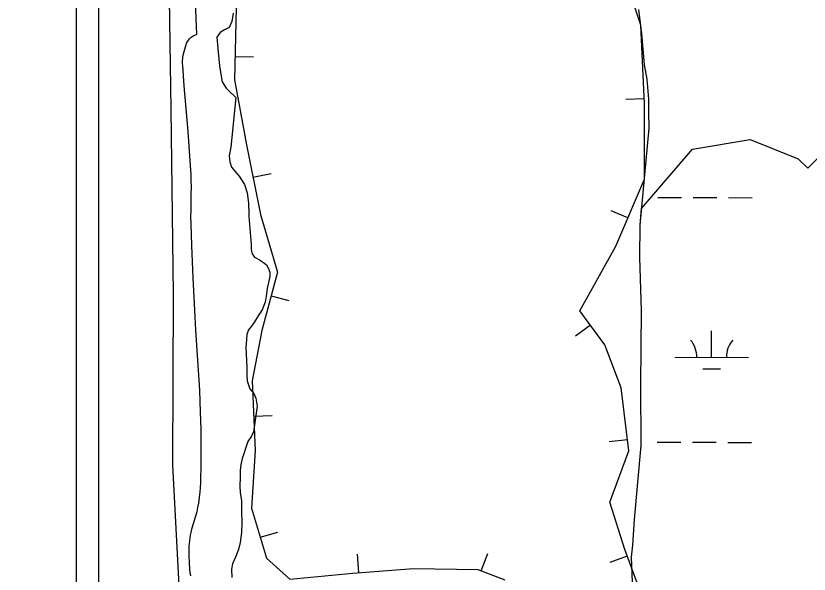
# Model space of a CAD drawing. Extents: x 3161615 to 3199515, y 867541 to 892976.
# Drawn here: x 3177614 to 3178692, y 883769 to 884528 of the extents above; entities that cross this region are included whole.
import ezdxf

# ---------------------------------------------------------------- set-up
doc = ezdxf.new("R2010")
doc.units = 0
for name, color, linetype in [('V-BORW-LINE', 7, 'Continuous'), ('V-LEVE-TOET', 7, 'Continuous'), ('V-SITE-VEGE', 7, 'Continuous'), ('V-SURV-LINE', 7, 'Continuous'), ('V-WETL-SWMP', 7, 'Continuous')]:
    doc.layers.add(name, color=color, linetype=linetype)

msp = doc.modelspace()

# ---------------------------------------------------------------- linework, layer by layer
at = {"layer": 'V-BORW-LINE'}
for p, q in [((3177911.9, 884472.5), (3177936.9, 884471.9)), ((3178468, 884415), (3178443, 884413.9)), ((3177936.4, 884308.3), (3177961, 884313.2)), ((3178445.9, 884253), (3178422.9, 884262.8)), ((3177961.1, 884147.3), (3177985.2, 884140.7)), ((3178394.8, 884107.2), (3178374.6, 884092.5)), ((3177937.3, 883983.6), (3177962.3, 883984.6)), ((3178445.2, 883951.6), (3178420.3, 883948.7)), ((3177946.2, 883818.9), (3177970.2, 883825.9)), ((3178080.3, 883770.9), (3178078.4, 883795.8)), ((3178246.4, 883773.5), (3178255.4, 883796.8)), ((3178444.8, 883793.4), (3178421.4, 883784.7))]:
    msp.add_line(p, q, dxfattribs=at)
for points in [[(3177913.8, 884558.6), (3177911.2, 884440.9), (3177927.6, 884352.3), (3177946.6, 884257.8), (3177969.9, 884179.5), (3177948.3, 884100.1), (3177935.4, 884031.6), (3177939.2, 883937.1), (3177934.6, 883858.4), (3177954.6, 883790.3), (3177986.3, 883762.2), (3178072, 883770.2), (3178154.3, 883776.5), (3178242.1, 883775.2), (3178278.8, 883761)], [(3178389.6, 883057), (3178394, 883077.4), (3178431.6, 883235.4), (3178452.6, 883313.6), (3178463.6, 883422.3), (3178473.9, 883535.4), (3178476.5, 883624), (3178468.5, 883729.8), (3178441.6, 883802.1), (3178421.3, 883866.8), (3178447, 883936.4), (3178436.8, 884022.2), (3178414.4, 884080.4), (3178380.5, 884126.9), (3178429.6, 884214.6), (3178468.5, 884305.9), (3178468.3, 884408.1), (3178463.4, 884514.9), (3178447.8, 884561.7)]]:
    msp.add_lwpolyline(points, dxfattribs=at)
at = {"layer": 'V-LEVE-TOET'}
msp.add_lwpolyline([(3177820.9, 884671.6), (3177824.8, 884400.8), (3177827.8, 884149.3), (3177826.9, 883917.1), (3177839.9, 883676.1), (3177839.2, 883460), (3177791.4, 883199.3), (3177760, 883026.1), (3177715, 882832.8), (3177667.1, 882590.9), (3177614.2, 882321.3)], dxfattribs=at)
at = {"layer": 'V-SITE-VEGE'}
for points in [[(3177852.1, 883766.4), (3177851.2, 883771.4), (3177850.8, 883774.8), (3177850.1, 883785.3), (3177849.8, 883793.4), (3177849.7, 883801.6), (3177849.9, 883807), (3177850.4, 883814.3), (3177850.9, 883818.4), (3177851.5, 883821.8), (3177852.2, 883825.2), (3177853.8, 883831.9), (3177860.4, 883854.1), (3177861.6, 883859.3), (3177862.7, 883865.2), (3177863.8, 883873), (3177864.8, 883880.9), (3177865.2, 883886.1), (3177865.5, 883893.1), (3177865.9, 883920.2), (3177865.9, 883947.3), (3177865.8, 883965.4), (3177865.2, 883989.5), (3177864.7, 884003.3), (3177864, 884019), (3177861.5, 884059.7), (3177858.9, 884100.4), (3177857.3, 884127.6), (3177855.2, 884171.5), (3177853.3, 884215.5), (3177852.3, 884244.8), (3177852.1, 884254.4), (3177852.2, 884264.1), (3177852.6, 884283.4), (3177852.7, 884296.2), (3177852.6, 884303.6), (3177852.3, 884312), (3177851.1, 884330.8), (3177848.2, 884370.3), (3177843.1, 884432.5), (3177840.9, 884460.2), (3177840.8, 884462.9), (3177840.8, 884465.5), (3177841.2, 884470.9), (3177841.7, 884474.4), (3177842.7, 884479.1), (3177844.5, 884485.4), (3177845.7, 884488.9), (3177846.3, 884490.5), (3177847.1, 884492), (3177848.8, 884494.7), (3177850.2, 884496.3), (3177852.4, 884498.5), (3177853.7, 884499.5), (3177855.1, 884500.4), (3177858.1, 884501.7), (3177860, 884502.4), (3177856.5, 884591.4)], [(3177909.6, 884531.2), (3177907.7, 884520.1), (3177904, 884511.8), (3177897.7, 884508.5), (3177892, 884505), (3177889.4, 884501.9), (3177887.5, 884498.8), (3177889, 884479), (3177891, 884459.8), (3177893.1, 884445.8), (3177894.7, 884438.1), (3177899.8, 884429.3), (3177904.1, 884425.1), (3177911.6, 884418.2), (3177912.9, 884416.7), (3177906.5, 884349.4), (3177904.2, 884337.5), (3177904.9, 884329.2), (3177907.1, 884321.8), (3177914.4, 884313.3), (3177917.8, 884310), (3177924.8, 884298.5), (3177928.4, 884287.3), (3177930.3, 884273.2), (3177930.8, 884258.2), (3177930.8, 884255.1), (3177933.9, 884216.9), (3177934.1, 884210.3), (3177935.3, 884204.2), (3177938.6, 884199.9), (3177945.2, 884195.9), (3177950.9, 884192.4), (3177954.9, 884189.2), (3177957.1, 884185.2), (3177959.4, 884179.4), (3177959.1, 884173.6), (3177955.8, 884157.1), (3177954.5, 884146.7), (3177953, 884138.3), (3177948.9, 884127.9), (3177943.5, 884120), (3177938.5, 884111.8), (3177934.4, 884106), (3177930.4, 884100.8), (3177927.9, 884094.6), (3177927.5, 884087.2), (3177926.6, 884077.1), (3177928.2, 884050), (3177928.2, 884039.2), (3177928.3, 884031.6), (3177932.2, 884020.6), (3177937.5, 884014.4), (3177940.3, 884007.9), (3177942.3, 883997.3), (3177937.1, 883962.4), (3177934.3, 883956.4), (3177929.6, 883949), (3177926.1, 883939.7)], [(3178456.7, 883643.8), (3178450.9, 883791.8), (3178452.7, 883808.4), (3178455, 883842.9), (3178463.7, 883943.5), (3178463.3, 884026.1), (3178464.5, 884127.3), (3178462.1, 884199.4), (3178462.3, 884243.4), (3178474.9, 884375.1), (3178474.1, 884397.1), (3178474.3, 884414.3), (3178471.9, 884441.8), (3178468.4, 884461.3), (3178464.8, 884503.6), (3178460.9, 884536.5)], [(3177926.1, 883939.7), (3177923.8, 883932.2), (3177921.7, 883926), (3177920.1, 883917.5), (3177918.9, 883909.6), (3177918.8, 883900.7), (3177918.7, 883888.5), (3177919, 883879.6), (3177920.6, 883868.3), (3177921, 883854.1), (3177921.1, 883838.9), (3177920.6, 883825.4), (3177919.2, 883812), (3177916.6, 883802.5), (3177912.5, 883792.1), (3177908.7, 883782.6), (3177907.4, 883775.7), (3177907.8, 883764.2)]]:
    msp.add_lwpolyline(points, dxfattribs=at)
at = {"layer": 'V-SURV-LINE'}
for points in [[(3177696.6, 883542.7), (3177696.6, 885439.5)], [(3177726.6, 885439.5), (3177726.6, 883542.7)]]:
    msp.add_lwpolyline(points, dxfattribs=at)
at = {"layer": 'V-WETL-SWMP'}
for p, q in [((3178486.7, 884280.9), (3178518.7, 884280.8)), ((3178534.7, 884280.7), (3178566.7, 884280.6)), ((3178582.7, 884280.6), (3178614.7, 884280.5)), ((3178559.5, 884063.4), (3178559.6, 884099.4)), ((3178509.5, 884063.6), (3178609.5, 884063.3)), ((3178547.5, 884048), (3178571.5, 884047.9)), ((3178485.8, 883948.2), (3178517.8, 883948.1)), ((3178533.8, 883948.1), (3178565.8, 883948)), ((3178581.8, 883947.9), (3178613.8, 883947.8))]:
    msp.add_line(p, q, dxfattribs=at)
for points in [[(3178690.4, 884320.5), (3178716.5, 884346.6), (3178742.6, 884451.1), (3178742.6, 884529.5), (3178703.4, 884660.1), (3178677.3, 884843), (3178664.3, 884986.7), (3178664.3, 885130.4), (3178690.4, 885234.9), (3178729.5, 885391.7), (3178729.5, 885600.7), (3178677.3, 885757.5), (3178585.9, 885979.6), (3178507.5, 886175.5), (3178481.4, 886319.2), (3178468.4, 886449.8)], [(3178456.7, 883643.8), (3178450.9, 883791.8), (3178452.7, 883808.4), (3178455, 883842.9), (3178463.7, 883943.5), (3178463.3, 884026.1), (3178464.5, 884127.3), (3178462.1, 884199.4), (3178462.3, 884243.4), (3178464.4, 884265.7), (3178533.7, 884346.6), (3178612, 884359.7), (3178677.3, 884333.5), (3178690.4, 884320.5)]]:
    msp.add_lwpolyline(points, dxfattribs=at)
for centre, start, end in [((3178504.3, 884064), 359.0699, 40.6135), ((3178614.8, 884063.7), 139.0699, 180.6135)]:
    msp.add_arc(centre, 35.2, start, end, dxfattribs=at)

doc.saveas('drawing.dxf')
